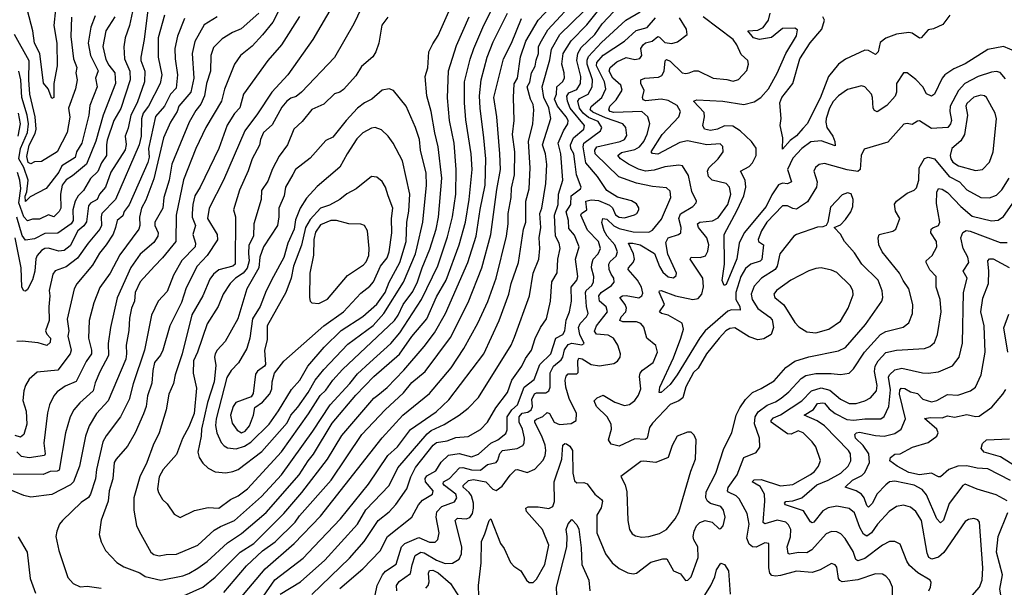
# Model space of a CAD drawing. Extents: x 1550320 to 1685906, y 509093 to 640511.
# Tile 423 of 532: x 1670601 to 1676209, y 574535 to 577768. Entities that reach past the tile are written whole.
import ezdxf

# ---------------------------------------------------------------- set-up
doc = ezdxf.new("R2010")
doc.units = 0

msp = doc.modelspace()

# ---------------------------------------------------------------- linework, layer by layer
at = {"layer": '0CON20XD'}
for points in [[(1670815, 577920), (1670796.2, 577735), (1670812.1, 577635), (1670814.5, 577505.5), (1670795.4, 577405), (1670795.5, 577325), (1670785, 577320), (1670763.8, 577375), (1670737.3, 577407.3), (1670716.7, 577576.7), (1670684.7, 577635.3), (1670676.6, 577705), (1670645, 577820.6)], [(1672395, 577865.7), (1672270, 577655), (1672128.5, 577455), (1672037.7, 577355), (1671955, 577231.5), (1671883.6, 577135), (1671761.4, 576855), (1671681.1, 576695), (1671671, 576635), (1671725.3, 576545), (1671727.5, 576515), (1671668.7, 576425), (1671612.1, 576365), (1671549, 576241), (1671523, 576157), (1671455.8, 576025), (1671417.1, 575885), (1671402.6, 575857.4), (1671368.1, 575815), (1671359.4, 575769.4), (1671353.2, 575696.8), (1671329.2, 575625), (1671321.1, 575565), (1671307.2, 575522.8), (1671259.3, 575415), (1671215, 575338.6), (1671150, 575265), (1671140, 575245), (1671132.4, 575152.4), (1671110, 575085), (1671104.7, 575025), (1671065, 574917.5), (1671053.3, 574835), (1671065, 574793.3), (1671089.2, 574745), (1671155, 574675.7), (1671195, 574651.9), (1671285, 574617.5), (1671316.3, 574596.3), (1671405, 574574.7)], [(1672568.4, 577881.6), (1672504.7, 577745.3), (1672395, 577553.1), (1672205.5, 577355), (1672175, 577330.4), (1672145, 577320.7), (1672123.1, 577305), (1672095, 577270), (1672039.9, 577170.1), (1671989.2, 577125), (1671971.8, 577085), (1671966.5, 577053.5), (1671924.8, 576975.2), (1671901.7, 576908.3), (1671853.6, 576796.4), (1671818.9, 576685), (1671831.2, 576645), (1671828.9, 576375), (1671815, 576364.3), (1671735, 576342.7), (1671705, 576319.5), (1671685, 576290.5), (1671644, 576196), (1671582.4, 576087.6), (1671527.4, 575865), (1671486.2, 575745), (1671476.9, 575695), (1671450.9, 575635), (1671435.4, 575545), (1671395, 575414), (1671360.8, 575345), (1671326.2, 575245), (1671285.9, 575165), (1671250.8, 575045), (1671251.8, 574975), (1671267.4, 574887.4), (1671281.1, 574855), (1671347.3, 574735), (1671365, 574720.8), (1671395, 574713.8)], [(1671989.4, 574485), (1672055, 574578.2), (1672215, 574701.1), (1672275.9, 574765), (1672429.1, 574925), (1672588, 575122), (1672698.8, 575285), (1672752.5, 575335), (1672826.2, 575433.8), (1672972.5, 575535), (1673045, 575603.1), (1673244.2, 575865), (1673331.6, 576055), (1673387.2, 576205), (1673399.7, 576265), (1673442.3, 576385), (1673471.2, 576575), (1673483.4, 576615), (1673484.2, 576735), (1673501.9, 576805), (1673509.1, 576925), (1673499.8, 577075), (1673523.4, 577175), (1673528.6, 577255), (1673525.3, 577285), (1673509.5, 577315), (1673491.7, 577385), (1673507, 577413), (1673516.7, 577465), (1673536.6, 577503.4), (1673541.8, 577538.2), (1673556.2, 577575), (1673555.6, 577615), (1673572.8, 577647.2), (1673608.5, 577711.5), (1673778.4, 577895)], [(1672075, 577817.1), (1672042.4, 577755), (1671985, 577681.5), (1671925, 577617.3), (1671858.9, 577565), (1671825, 577515.8), (1671768, 577372), (1671749.7, 577305), (1671662.2, 577155), (1671605, 577034.3), (1671534.1, 576855.9), (1671492.4, 576655), (1671489.6, 576505), (1671415, 576411.8), (1671369.2, 576365), (1671286.9, 576275), (1671258.8, 576215), (1671254.4, 576165), (1671238.3, 576125), (1671227.3, 576067.3), (1671222.7, 575997.3), (1671207.1, 575915), (1671210.3, 575865), (1671205.7, 575835), (1671105, 575596.9), (1671037.9, 575525), (1670996.6, 575455), (1670975.3, 575395), (1670941.6, 575225), (1670907.9, 575135), (1670891, 575119), (1670785, 575063.2), (1670665, 575049.2), (1670625, 575057.5), (1670513.8, 575103.8)], [(1671330.3, 577825), (1671311.1, 577655), (1671290.9, 577555), (1671291.6, 577535), (1671313.1, 577475), (1671312, 577415), (1671271.1, 577295), (1671234.4, 577225), (1671219.6, 577150.4), (1671202.5, 577105), (1671207.6, 577057.6), (1671202.2, 577027.8), (1671120.6, 576899.4), (1671090.3, 576815), (1671056.4, 576773.6), (1671042.2, 576745), (1671005, 576722.9), (1670992.7, 576707.3), (1670982.3, 576617.7), (1670966.6, 576593.5), (1670933.1, 576565), (1670889.4, 576480.6), (1670855, 576452.7), (1670825, 576448.9), (1670797.2, 576457.2), (1670765, 576467), (1670745, 576465.8), (1670725, 576454), (1670700.3, 576425), (1670693.7, 576406.3), (1670688.4, 576335), (1670674.2, 576285.8), (1670645, 576231.2), (1670635, 576221.2), (1670625, 576223.3), (1670614.2, 576244.2), (1670609.1, 576355), (1670576.2, 576525)], [(1671244.3, 577815), (1671226.8, 577735), (1671202.2, 577665), (1671195.3, 577614.7), (1671197.7, 577545), (1671228, 577475), (1671230, 577425), (1671177.1, 577262.9), (1671137.1, 577195), (1671098.7, 577081.3), (1671096.1, 577056.1), (1671096.2, 576995), (1671066.3, 576953.7), (1671047.1, 576902.9), (1671005, 576863.1), (1670964.7, 576795), (1670935.1, 576764.9), (1670916.3, 576735), (1670903.1, 576685), (1670905.5, 576625), (1670895.2, 576605), (1670818.3, 576551.7), (1670745, 576551.3), (1670685, 576520.7), (1670635, 576512.8), (1670615, 576538.8), (1670585, 576644)], [(1671405, 574574.7), (1671529.5, 574600.5), (1671565, 574613.4), (1671615, 574642.9), (1671668.8, 574681.2), (1671785, 574788.5), (1671865, 574842.2), (1672005, 574960), (1672193.2, 575175), (1672243.6, 575255), (1672275, 575292.9), (1672381, 575469), (1672515, 575629.2), (1672617.3, 575735), (1672765, 575862.9), (1672835, 575962.8), (1672919.3, 576065), (1672975, 576189.1), (1673029.8, 576285), (1673105, 576485.6), (1673140.2, 576615), (1673161, 576745), (1673177.8, 576915), (1673173, 577005), (1673141.9, 577198.1), (1673133.7, 577295), (1673135.2, 577415), (1673166, 577544), (1673187.8, 577605), (1673245, 577736.7), (1673300.5, 577845)], [(1671515, 574933.3), (1671597, 574973), (1671675, 574989.5), (1671735.2, 574984.8), (1671802.7, 575035), (1671845, 575055.9), (1671899.3, 575095), (1672092.7, 575307.3), (1672246.8, 575523.2), (1672313.4, 575626.6), (1672345, 575658.7), (1672384.7, 575715), (1672439.1, 575775), (1672735.7, 576055), (1672756.8, 576085), (1672785.2, 576145), (1672839.5, 576220.5), (1672867.4, 576275), (1672892.9, 576355), (1672938, 576462), (1672973.5, 576575), (1672985.8, 576644.2), (1673005.6, 576865), (1672984.8, 577045), (1672965, 577123.8), (1672945, 577246.2), (1672920.3, 577335), (1672911.4, 577445), (1672926, 577495), (1672932.3, 577585), (1672955, 577630.6), (1672985, 577678.6), (1673045, 577814.3)], [(1671855, 574468.7), (1671999.7, 574640.3), (1672164.8, 574785.2), (1672315, 574940.7), (1672665, 575385.4), (1672784.2, 575515.8), (1672935, 575638.9), (1673058.8, 575785), (1673130.7, 575895), (1673209.8, 576040.2), (1673267.9, 576162.1), (1673314.3, 576295.7), (1673372.9, 576535), (1673382.9, 576605), (1673383.9, 576665), (1673400.4, 576755), (1673401.8, 576808.2), (1673419.5, 576885), (1673421.1, 577015), (1673408.4, 577115), (1673417.1, 577195), (1673412.8, 577325), (1673417.9, 577402.1), (1673435.8, 577435), (1673453.8, 577556.1), (1673483.7, 577646.3), (1673554.3, 577765), (1673632, 577848)], [(1672085, 574496.1), (1672200, 574565), (1672339.7, 574690.3), (1672525, 574893.9), (1672573.3, 574976.7), (1672705, 575114.5), (1672755.3, 575215), (1672921.1, 575408.9), (1672945, 575428.4), (1673018.2, 575461.8), (1673104.7, 575515.3), (1673155, 575554.5), (1673215, 575615.6), (1673400.9, 575915), (1673419.3, 575960.7), (1673505.3, 576194.7), (1673525.3, 576325), (1673558.2, 576405), (1673563.5, 576465), (1673560.3, 576525), (1673568.4, 576585), (1673563.2, 576665), (1673574.8, 576695), (1673597.4, 576835), (1673603.8, 576943.8), (1673596.7, 577005), (1673579.5, 577055), (1673626.9, 577205), (1673615, 577265.5), (1673585.8, 577325), (1673577.3, 577385), (1673621, 577539), (1673629.2, 577600.8), (1673677.4, 577685), (1673815, 577816.9)], [(1672265, 574493.6), (1672479.5, 574700.5), (1672563.7, 574795), (1672642.2, 574915), (1672705.5, 574965), (1672742.6, 575007.4), (1672806.6, 575095), (1672829, 575165), (1672855, 575216.7), (1672955.3, 575345), (1672975, 575359), (1673035, 575369.5), (1673085, 575388.1), (1673155.8, 575394.2), (1673225, 575434.6), (1673265.2, 575474.8), (1673312.9, 575557.1), (1673379.2, 575645), (1673403.2, 575715), (1673461.8, 575795), (1673481.8, 575838.2), (1673515.2, 575884.8), (1673537.9, 575952.1), (1673568.2, 576015), (1673601.1, 576065), (1673624.7, 576165.3), (1673631.4, 576275), (1673663.2, 576326.8), (1673666.7, 576405), (1673680.3, 576465), (1673672.8, 576495), (1673652.7, 576535), (1673647, 576655), (1673668.6, 576715), (1673670.8, 576775), (1673694.7, 576855), (1673683.7, 577005), (1673667.2, 577065), (1673697.6, 577135), (1673723.2, 577175), (1673724.2, 577195), (1673714.1, 577214.1), (1673665, 577276.1), (1673647.6, 577315), (1673658.3, 577345), (1673659.6, 577385), (1673692.6, 577415), (1673704.2, 577435), (1673702.8, 577465), (1673688.4, 577515), (1673697.3, 577575), (1673741.8, 577648.2), (1673831.6, 577738.4), (1673908, 577835)], [(1672425, 574527.4), (1672555, 574639.6), (1672655, 574742.1), (1672696.5, 574823.5), (1672834.5, 574935), (1672873.4, 575005), (1672895, 575031.1), (1672952.3, 575065), (1672956.2, 575085), (1672913.3, 575135), (1672911.2, 575155), (1672919.5, 575170.5), (1672971.6, 575198.4), (1673002.1, 575247.9), (1673043, 575287), (1673105, 575296.5), (1673175, 575278.4), (1673215, 575292.8), (1673284.5, 575355.5), (1673323.8, 575375), (1673369.3, 575410.7), (1673377.9, 575432.1), (1673377.6, 575505), (1673404.9, 575545.1), (1673437, 575575), (1673475.2, 575675), (1673531.5, 575718.5), (1673564.3, 575805), (1673625.7, 575865), (1673654.7, 575955), (1673694.1, 575975.9), (1673706.7, 575995), (1673712.7, 576057.3), (1673731.8, 576105), (1673744.7, 576165), (1673742.6, 576245), (1673774.7, 576285), (1673779.2, 576305), (1673766.7, 576405), (1673788.4, 576475), (1673760.1, 576540.1), (1673729.2, 576579.2), (1673726, 576625), (1673713.8, 576673.8), (1673739.8, 576715), (1673741.9, 576765), (1673795.6, 576805), (1673799.6, 576815), (1673773, 576885), (1673764.8, 576944.8), (1673757.2, 577005), (1673740.5, 577035), (1673737.6, 577055), (1673755.2, 577095), (1673814.2, 577145), (1673818.4, 577165), (1673737, 577265), (1673720.8, 577305), (1673716.8, 577333.2), (1673728.4, 577351.6), (1673775, 577370), (1673794.6, 577405.4), (1673796.5, 577445), (1673773.6, 577536.4), (1673780.2, 577575), (1673799.2, 577610.8), (1673876.6, 577685), (1673919.5, 577745), (1673984.4, 577815.6)], [(1672625, 574490), (1672637.6, 574545), (1672667.9, 574605), (1672685, 574626.5), (1672745, 574667.1), (1672775.5, 574764.5), (1672794.8, 574785.2), (1672875, 574819.3), (1672935, 574792.5), (1672967.9, 574792.1), (1672982.7, 574807.3), (1672990.4, 574845), (1672973.7, 574935), (1672977.1, 574965), (1673004.8, 574995.2), (1673077.6, 575022.4), (1673090, 575045), (1673085.1, 575065.1), (1673020.8, 575115), (1673012.4, 575125), (1673014.7, 575135), (1673049.1, 575155), (1673105.2, 575214.8), (1673125, 575218.2), (1673175, 575203.9), (1673225, 575202), (1673265, 575235.2), (1673315, 575246.2), (1673325, 575258.6), (1673335, 575296.2), (1673351.5, 575315), (1673434.8, 575325.2), (1673467.5, 575342.5), (1673475, 575356.7), (1673476.9, 575385), (1673464.3, 575435), (1673445.2, 575475), (1673446.5, 575505), (1673463.3, 575526.7), (1673495, 575532.9), (1673514.8, 575545.2), (1673521.7, 575565), (1673518, 575605), (1673532.7, 575637.3), (1673545, 575642.7), (1673598.1, 575641.9), (1673615.6, 575654.4), (1673621.6, 575675), (1673622.9, 575757.1), (1673642, 575795), (1673685, 575829.8), (1673695.5, 575845), (1673703.3, 575886.7), (1673725, 575918.4), (1673745, 575925.4), (1673803.2, 575916.8), (1673817, 575923), (1673791.7, 575975), (1673784.4, 576015), (1673793.1, 576036.9), (1673829.2, 576075), (1673839.5, 576095), (1673830, 576135), (1673824.4, 576215), (1673827.8, 576225), (1673859.7, 576255), (1673868.8, 576275), (1673871.6, 576305), (1673857.5, 576355), (1673859, 576375), (1673867.5, 576405), (1673896.5, 576435), (1673909.2, 576465), (1673898.5, 576505), (1673835, 576570), (1673796.7, 576655), (1673800.9, 576665), (1673831.3, 576685), (1673826.1, 576735), (1673855, 576743), (1673897.9, 576737.9), (1673961.1, 576711.1), (1673976.7, 576696.7), (1673995, 576656.2), (1674015, 576643.6), (1674045, 576639.5), (1674102.4, 576657.6), (1674115.7, 576665), (1674126.9, 576685), (1674127.2, 576697.2), (1674115, 576719.4), (1674085, 576736.1), (1674005, 576756.7), (1673945, 576795.5), (1673892.9, 576875), (1673825, 576952.7), (1673809.9, 577045), (1673813.6, 577065), (1673908.2, 577135), (1673916.4, 577155), (1673895, 577187.5), (1673840.7, 577210.7), (1673811.3, 577235), (1673789.7, 577265), (1673780.3, 577305), (1673790.3, 577319.7), (1673838.6, 577345), (1673860.9, 577385), (1673862.7, 577425), (1673832.4, 577515), (1673832.3, 577537.7), (1673840.9, 577559.1), (1673915, 577638), (1674053.6, 577766.4), (1674135, 577813.4)], [(1671963.4, 577805), (1671862.8, 577717.2), (1671813.7, 577696.3), (1671755, 577660), (1671705, 577610), (1671688.9, 577565), (1671687.2, 577475), (1671665.6, 577405), (1671652.9, 577335), (1671632.4, 577287.6), (1671605, 577250.8), (1671565.8, 577185), (1671468.4, 576945), (1671453.2, 576855), (1671422.2, 576755), (1671415.7, 576695), (1671370.4, 576615), (1671371, 576595), (1671390.5, 576555), (1671387.4, 576535), (1671365, 576499.4), (1671286.5, 576433.5), (1671233.8, 576356.2), (1671156.5, 576183.5), (1671117.6, 576015), (1671105.8, 575924.2), (1671107.8, 575855), (1671058.6, 575761.4), (1671031.1, 575698.9), (1671020.5, 575655), (1670943.1, 575585), (1670910, 575545), (1670889.6, 575505), (1670861.9, 575415), (1670827, 575203), (1670815, 575196.3), (1670775, 575194), (1670735, 575176.5), (1670565, 575178.4)], [(1670897.1, 577782.9), (1670892.2, 577672.3), (1670907.5, 577545), (1670926.1, 577496.1), (1670921.9, 577465), (1670927.9, 577425), (1670919.1, 577375), (1670878.8, 577265), (1670886.3, 577213.6), (1670872.1, 577125), (1670814.6, 577015), (1670725, 576961.1), (1670685, 576958.2), (1670665, 576946.6), (1670649, 576955), (1670641.8, 576988.2), (1670654.3, 577054.3), (1670690.1, 577119.9), (1670695.7, 577145), (1670690.1, 577215), (1670659.5, 577345), (1670652.9, 577425), (1670655, 577534.2), (1670571.5, 577685)], [(1671540, 577775), (1671500.6, 577675), (1671485.7, 577605), (1671485.8, 577545), (1671500.7, 577455), (1671492.1, 577377.9), (1671460.5, 577345), (1671425.3, 577275), (1671375, 577216.9), (1671335.2, 577035.2), (1671338.8, 576985), (1671331.7, 576955), (1671225, 576713.5), (1671197.2, 576675), (1671188.3, 576651.7), (1671155.6, 576624.4), (1671146.2, 576583.8), (1671132.8, 576547.2), (1671093.3, 576485), (1671055, 576439.2), (1671015, 576369.6), (1670926.7, 576263.3), (1670912.1, 576235), (1670872.2, 576062.2), (1670880.7, 575995), (1670875.9, 575965), (1670894.7, 575885), (1670888, 575865), (1670818, 575772), (1670700.4, 575759.6), (1670655, 575721.4), (1670634.5, 575685), (1670624.6, 575655), (1670619.8, 575599.8), (1670638.5, 575538.5), (1670642, 575465), (1670625, 575404.4), (1670605, 575390.5), (1670575, 575400.2)], [(1671425.3, 577795), (1671389.6, 577665), (1671389.2, 577555), (1671410.3, 577455), (1671401.7, 577405), (1671334, 577275), (1671304.8, 577235), (1671295.5, 577204.5), (1671292.3, 577105), (1671282.4, 577055), (1671147.4, 576745), (1671070, 576665), (1671064.8, 576645), (1671066.7, 576595), (1671058.6, 576575), (1670991.1, 576495), (1670931, 576409), (1670865, 576360.6), (1670803.2, 576336.8), (1670790.6, 576319.4), (1670768.5, 576225), (1670772.7, 576195), (1670766.6, 576133.4), (1670769.3, 576055), (1670748.2, 575995), (1670756, 575976), (1670777.3, 575955), (1670775, 575928.8), (1670755, 575913.1), (1670707.2, 575927.2), (1670615, 575937.7), (1670584.8, 575935.2)], [(1671725.6, 577785), (1671651.7, 577738.3), (1671598.9, 577645), (1671582.6, 577575), (1671593.4, 577435), (1671575.4, 577355.4), (1671507.5, 577275), (1671498.4, 577245), (1671460.4, 577185), (1671421, 577095), (1671365, 576861.8), (1671318.9, 576741.1), (1671294.3, 576695), (1671282.7, 576642.7), (1671285.3, 576595), (1671279.6, 576575), (1671170.9, 576429.1), (1671117.3, 576325), (1671057.8, 576242.3), (1671023.7, 576155), (1670996.8, 576055), (1670992.7, 575955), (1671011, 575885), (1671009.7, 575865), (1670979.7, 575820.3), (1670922.2, 575707.7), (1670859.9, 575680.1), (1670815, 575647.5), (1670796.4, 575625), (1670770.7, 575575), (1670759.6, 575529.6), (1670738.9, 575355), (1670745.8, 575295), (1670741.9, 575285), (1670655, 575272.6), (1670610.8, 575280.8), (1670585.7, 575305.7)], [(1671143.4, 577785), (1671092.1, 577705), (1671074.1, 577615), (1671091.9, 577541.9), (1671108.5, 577508.5), (1671143, 577465), (1671146.7, 577405), (1671076.4, 577223.6), (1671035, 577076.9), (1670981, 576945), (1670901.5, 576878.5), (1670865, 576855.9), (1670844, 576825), (1670833.1, 576775), (1670835.6, 576695), (1670825.9, 576675), (1670795, 576644.7), (1670765, 576655.9), (1670715, 576632.3), (1670675, 576632.7), (1670645, 576623.4), (1670625.1, 576645.1), (1670595.7, 576725), (1670606.9, 576806.9), (1670603, 576855), (1670588, 576898)], [(1671030.5, 577789.5), (1671005.8, 577725), (1670991.4, 577635), (1671005.2, 577565), (1671048, 577478), (1671032.8, 577435), (1671041.8, 577385), (1671000.8, 577279.2), (1670994.4, 577225), (1670954.9, 577065.1), (1670925.7, 577015), (1670916.7, 576983.3), (1670840.6, 576935), (1670825, 576900), (1670752.5, 576807.5), (1670661.2, 576758.8), (1670635, 576733.2), (1670632.3, 576762.3), (1670642.6, 576787.4), (1670650, 576855), (1670625, 576926.5), (1670596.4, 576975), (1670605.3, 577035), (1670645.6, 577125), (1670650.8, 577175), (1670643, 577225), (1670614.2, 577325), (1670607, 577425), (1670595.8, 577475.8)], [(1672194.3, 577785.7), (1672093.2, 577625), (1672014.5, 577535), (1671876.7, 577343.3), (1671855, 577266.9), (1671825.2, 577234.8), (1671782.7, 577167.3), (1671734.7, 577035), (1671629.2, 576815), (1671599.4, 576765), (1671586.7, 576715), (1671582.6, 576665), (1671584.1, 576644.1), (1671601.6, 576595), (1671586.9, 576545), (1671602.7, 576495), (1671601.1, 576475), (1671525, 576397.1), (1671476.6, 576313.4), (1671440.8, 576219.2), (1671389.4, 576165), (1671352.7, 576085), (1671311.7, 575885), (1671247, 575693), (1671223.8, 575605), (1671175.9, 575505), (1671093.1, 575396.9), (1671075.6, 575364.4), (1671039.2, 575205), (1671032.8, 575152.8), (1671004.7, 575065), (1670992.8, 575047.2), (1670952.1, 575017.9), (1670844.3, 574915), (1670828.6, 574895), (1670813.1, 574855), (1670806.9, 574825), (1670824.4, 574745), (1670875, 574590), (1670906, 574556), (1670945, 574537.5), (1670985, 574541.8), (1671065, 574529.2)], [(1672698.1, 577781.9), (1672663.1, 577736.9), (1672646.4, 577635), (1672628.9, 577585), (1672612.4, 577557.6), (1672548.7, 577501.3), (1672515, 577448.6), (1672445, 577370), (1672425, 577355.7), (1672395, 577346.9), (1672333.5, 577286.5), (1672265, 577257.3), (1672210.9, 577189.1), (1672162.9, 577145), (1672125.9, 577055), (1672079.2, 576990.8), (1672040.8, 576919.2), (1672015, 576848.6), (1671979.1, 576795), (1671976.6, 576745), (1671934, 576605), (1671932.5, 576535), (1671906.8, 576483.2), (1671903.7, 576436.3), (1671908.6, 576395), (1671896.6, 576353.4), (1671874.9, 576325.1), (1671830, 576295), (1671799.5, 576265), (1671760.9, 576205), (1671731.9, 576135), (1671669.7, 576035), (1671614.4, 575875), (1671590.6, 575825), (1671590, 575755), (1671608.4, 575668.4), (1671595, 575524.4), (1671565, 575449.4), (1671528.2, 575381.8), (1671495, 575290.8), (1671419.1, 575205), (1671396.2, 575165), (1671386.5, 575095), (1671391.8, 575075), (1671414.4, 575035), (1671441.1, 575011.1), (1671481.7, 574951.7), (1671515, 574933.3)], [(1671395, 574713.8), (1671435, 574722.5), (1671495, 574723.4), (1671615, 574773.9), (1671709.5, 574860.5), (1671745, 574882.1), (1671825, 574916), (1671978.4, 575051.6), (1672091.6, 575175), (1672270.2, 575425), (1672369.3, 575575), (1672481.6, 575695), (1672525, 575750.3), (1672595, 575814.7), (1672715, 575924.2), (1672766.2, 575983.8), (1672889.6, 576175), (1672983.6, 576366.4), (1673038.3, 576531.7), (1673065.5, 576644.5), (1673085.6, 576775), (1673088, 576915), (1673074.8, 577064.8), (1673048.6, 577195), (1673037.1, 577322.9), (1673042.7, 577477.3), (1673088.5, 577621.5), (1673160.3, 577785)], [(1671535, 574486.7), (1671644, 574536), (1671715, 574593.3), (1671856.6, 574735), (1671935.6, 574784.4), (1672105.8, 574955), (1672208.8, 575075), (1672355, 575264.6), (1672435, 575399.7), (1672618.3, 575611.7), (1672640.4, 575629.6), (1672695, 575672.7), (1672788.9, 575771.1), (1672904.2, 575905.8), (1672963.2, 575985), (1673026.5, 576095), (1673152.8, 576385), (1673201, 576535), (1673223.3, 576686.7), (1673251.4, 576825), (1673256.6, 576975), (1673243.9, 577095), (1673223.7, 577263.7), (1673220.8, 577335), (1673229.3, 577425), (1673263, 577555), (1673296.9, 577643.1), (1673380.3, 577805)], [(1671763.9, 574505), (1671892.1, 574657.9), (1671985, 574741.7), (1672056, 574794), (1672170, 574905), (1672195, 574942.7), (1672374.8, 575145.2), (1672549.3, 575405), (1672682.7, 575545), (1672787.1, 575642.9), (1672835, 575700.8), (1672910.7, 575765), (1673055, 575958.8), (1673155, 576156.9), (1673232.9, 576355), (1673285.2, 576545), (1673318.2, 576801.8), (1673339, 576915), (1673335.2, 577005), (1673318.8, 577215), (1673301.1, 577325), (1673356.7, 577545), (1673402, 577635), (1673458.3, 577775)], [(1673487.3, 574967.3), (1673484.4, 574985), (1673497.2, 574992.8), (1673555, 574993.4), (1673615, 574984), (1673637.9, 574995), (1673646.7, 575023.3), (1673645.3, 575135), (1673688.8, 575265), (1673695.5, 575344.5), (1673705, 575353.1), (1673715, 575351.5), (1673735, 575339.6), (1673749, 575315), (1673751.4, 575185), (1673760.6, 575140.6), (1673775, 575130), (1673815, 575132.2), (1673833.4, 575123.4), (1673876, 575066), (1673915.5, 575035), (1673920.4, 575025), (1673912.9, 574987.1), (1673888.8, 574945), (1673888.5, 574845), (1673937.9, 574725), (1673975.6, 574675), (1674015, 574642.2), (1674065, 574617.5), (1674095, 574610.8), (1674115, 574615.7), (1674195, 574678), (1674265, 574697.9), (1674286.8, 574696.8), (1674325, 574629.4), (1674365, 574612), (1674393.5, 574573.5), (1674406.7, 574575), (1674425.8, 574595), (1674466.1, 574705), (1674463.6, 574765), (1674441.4, 574805), (1674437.2, 574825), (1674441.9, 574855), (1674455.2, 574884.8), (1674475, 574903.8), (1674505, 574915.5), (1674545, 574905.6), (1674585, 574868), (1674595, 574870), (1674607.1, 574885), (1674618.8, 574935), (1674610.4, 574975), (1674594, 574995), (1674535, 575012.3), (1674517.9, 575025), (1674508.8, 575045), (1674511.2, 575078.8), (1674565.9, 575185), (1674611.2, 575325), (1674657.1, 575415), (1674681.6, 575515), (1674701.9, 575558.1), (1674735, 575604.5), (1674774.4, 575645), (1674825, 575666.4), (1674899, 575711), (1674965, 575786.2), (1675016.2, 575823.8), (1675095, 575847.9), (1675265, 575882.7), (1675305, 575901.1), (1675417.4, 576032.6), (1675511.1, 576165), (1675516.7, 576185), (1675514, 576224), (1675490.8, 576285), (1675397.7, 576375), (1675355, 576440.6), (1675298.1, 576505), (1675275, 576546.7), (1675240, 576585), (1675275, 576600), (1675305, 576629.2), (1675335, 576674), (1675345.4, 576704.6), (1675348.9, 576745), (1675336.5, 576776.5), (1675315, 576782.7), (1675285, 576770.5), (1675218.7, 576701.3), (1675204, 576615), (1675194, 576596), (1675175, 576588), (1675145, 576587.1), (1675025, 576545.5), (1675010.8, 576535), (1674930, 576435), (1674914.3, 576365), (1674904.5, 576345.5), (1674825.5, 576295), (1674785, 576249.4), (1674768.1, 576205), (1674773.1, 576175), (1674805, 576122.3), (1674874.4, 576074.4), (1674887.7, 576057.7), (1674894, 576015), (1674880.6, 575975), (1674839.2, 575950.8), (1674805, 575944.7), (1674755, 575960.8), (1674675, 576012.5), (1674645, 576010), (1674622.3, 575995), (1674585, 575953.6), (1674512.6, 575865), (1674465, 575782.5), (1674438.3, 575758.3), (1674395, 575677.5), (1674377.1, 575615), (1674355, 575596.2), (1674305, 575576.4), (1674205, 575470.8), (1674189, 575445), (1674175, 575383.8), (1674163, 575377), (1674105, 575381), (1674015, 575339.3), (1673970.6, 575350.6), (1673955.5, 575375.5), (1673971.1, 575435), (1673969.7, 575465), (1673946.5, 575505), (1673885.5, 575565), (1673872.6, 575597.4), (1673890, 575615), (1673925, 575628.6), (1673989.9, 575589.9), (1674045, 575570.3), (1674075, 575575.4), (1674105, 575599.6), (1674125, 575630), (1674138.2, 575665), (1674130.5, 575735), (1674135.9, 575755), (1674148.9, 575771.1), (1674208.8, 575815), (1674234.5, 575875), (1674225, 575912.5), (1674173.5, 575955), (1674155, 576016), (1674137.9, 576037.9), (1674115, 576047), (1674036.7, 576046.7), (1674018.5, 576055), (1674027.5, 576075), (1674054.2, 576105), (1674057.5, 576125), (1674049.8, 576145), (1674019.1, 576185), (1674034.2, 576195), (1674055, 576196.5), (1674127, 576183), (1674144.6, 576195), (1674149.7, 576210.2), (1674142.5, 576245), (1674120, 576285), (1674066.2, 576345), (1674067.7, 576355), (1674095.4, 576385), (1674103.2, 576405), (1674097.5, 576435), (1674069.2, 576495), (1674093.9, 576496.1), (1674135, 576486.1), (1674216.6, 576436.6), (1674245, 576362.9), (1674265, 576330.6), (1674295, 576303.8), (1674325, 576297.8), (1674339.4, 576310.6), (1674342.2, 576325), (1674293, 576433), (1674280.7, 576499.3), (1674295, 576526.6), (1674354, 576545), (1674367.5, 576555), (1674368.8, 576585), (1674354.4, 576635), (1674365, 576662.9), (1674434.4, 576705), (1674454.3, 576725), (1674455.8, 576735), (1674429.6, 576789.6), (1674410.3, 576880.3), (1674375.4, 576935.4), (1674355, 576939.2), (1674275, 576930.3), (1674215, 576910.5), (1674165, 576906), (1674125, 576916.8), (1674069.1, 576945), (1674022.9, 576975), (1674008.5, 576995), (1674028.9, 577011.1), (1674105, 577029), (1674131.2, 577045), (1674155.2, 577075), (1674175, 577115.6), (1674190, 577175), (1674178.9, 577215), (1674144.2, 577245), (1673985, 577239.7), (1673964.6, 577244.6), (1673957.2, 577255), (1673961.9, 577275), (1673998.2, 577311.8), (1674033.2, 577366.8), (1674024.8, 577395), (1673978.7, 577435), (1673959, 577475), (1673965, 577496.2), (1674001.7, 577528.3), (1674055, 577553.3), (1674105, 577541.9), (1674133.1, 577546.9), (1674144, 577565), (1674139.7, 577605), (1674152.2, 577625), (1674165, 577636.4), (1674204.2, 577645.8), (1674235, 577671.9), (1674245, 577669.1), (1674275, 577638.8), (1674315, 577632), (1674348.5, 577641.5), (1674402, 577685), (1674398.9, 577715), (1674359.7, 577779.7)], [(1674058.5, 577108.5), (1674053.3, 577153.3), (1674036.5, 577175), (1673938.4, 577208.4), (1673865, 577241), (1673850.7, 577255), (1673855.2, 577274.8), (1673916, 577325), (1673939.4, 577375), (1673932.3, 577415), (1673886.1, 577505), (1673888, 577525), (1673925, 577566.8), (1674045, 577646.9), (1674113, 577707), (1674175, 577724.2), (1674221.7, 577778.3)], [(1674856.6, 576615), (1674826.1, 576565), (1674806.9, 576516.9), (1674809.2, 576505), (1674838.2, 576485), (1674827.8, 576402.2), (1674817.6, 576392.4), (1674765, 576376.4), (1674735, 576351.8), (1674709.2, 576305), (1674680.4, 576215), (1674680, 576175), (1674702.2, 576135), (1674705, 576112.9), (1674655, 576115.2), (1674635, 576108.1), (1674505.8, 575995), (1674475, 575955.9), (1674345, 575744.6), (1674305, 575690), (1674255, 575644.4), (1674242.9, 575645), (1674246.5, 575675), (1674325, 575841.5), (1674366.7, 575953.3), (1674381.4, 576005), (1674375, 576038.9), (1674295, 576084.5), (1674256, 576095), (1674245.8, 576105), (1674273.9, 576145), (1674243.3, 576216.7), (1674245.7, 576224.3), (1674255, 576225.3), (1674335.9, 576195.9), (1674435, 576174.4), (1674465, 576179.4), (1674486.2, 576205), (1674496.3, 576246.3), (1674491.9, 576295), (1674418.8, 576405), (1674425, 576415.4), (1674476.1, 576413.9), (1674507, 576423), (1674521.2, 576448.8), (1674525.3, 576485), (1674513.8, 576525), (1674468.1, 576585), (1674461.2, 576605), (1674475.3, 576614.7), (1674546.6, 576623.4), (1674579.7, 576640.3), (1674633.5, 576715), (1674651.1, 576775), (1674643.5, 576813.5), (1674625, 576834.6), (1674545, 576854.7), (1674524.8, 576874.8), (1674518.4, 576905), (1674525.2, 576924.8), (1674578.8, 576975), (1674607.1, 577015), (1674605.4, 577045.4), (1674591.1, 577061.1), (1674515, 577056.2), (1674405, 577079), (1674361.7, 577068.3), (1674235, 577003.2), (1674205.4, 577005.4), (1674196.7, 577015), (1674260.6, 577115), (1674354.6, 577215), (1674364.6, 577245), (1674345, 577280), (1674295, 577308.3), (1674255, 577314.8), (1674166.4, 577306.4), (1674151.7, 577311.7), (1674148.8, 577325), (1674158.7, 577365), (1674139.5, 577405), (1674138, 577425), (1674162.5, 577435), (1674238.6, 577441.4), (1674258.8, 577451.2), (1674270.8, 577475), (1674276.5, 577533.5), (1674285, 577541.9), (1674305, 577532.3), (1674375, 577466.2), (1674395, 577462.1), (1674413.8, 577466.2), (1674442.8, 577477.2), (1674465, 577476.7), (1674550, 577435), (1674627.8, 577427.8), (1674665, 577417.8), (1674695, 577427.8), (1674741.7, 577478.3), (1674751.4, 577515), (1674747.5, 577535), (1674709.6, 577569.6), (1674684.6, 577625), (1674663.8, 577655), (1674494.5, 577785.5)], [(1674687.2, 576682.8), (1674725.1, 576765), (1674736.3, 576815), (1674733, 576855), (1674705.5, 576905), (1674755, 576931.4), (1674775, 576952.5), (1674795.2, 576995), (1674796.5, 577036.5), (1674769.6, 577075), (1674704, 577135), (1674662.3, 577162.3), (1674616.2, 577163.8), (1674575, 577144.8), (1674535, 577136.6), (1674501.2, 577145), (1674492.5, 577165), (1674501.8, 577215), (1674499.3, 577239.3), (1674438, 577305), (1674458.1, 577311.9), (1674605, 577304.7), (1674725, 577284.4), (1674785, 577300), (1674822.3, 577325), (1674865.2, 577374.8), (1674914.3, 577464.3), (1674965, 577575.7), (1675025, 577676.7), (1675030.7, 577710.7), (1675015, 577719.2), (1674945, 577718.9), (1674883.4, 577666.6), (1674815, 577656.3), (1674780, 577665), (1674747.5, 577705), (1674805, 577709.2), (1674835.7, 577724.3), (1674866.1, 577765), (1674875.8, 577805.8)], [(1675898.8, 577795), (1675859.3, 577740.7), (1675805, 577715.6), (1675775, 577710), (1675735, 577664.3), (1675725, 577662.9), (1675685, 577692.5), (1675665.4, 577695.4), (1675595, 577685.2), (1675535, 577663.5), (1675501, 577639), (1675490.4, 577585), (1675475, 577570), (1675435, 577592.3), (1675415, 577594.6), (1675305, 577543.8), (1675264.7, 577515), (1675208.3, 577445), (1675159.2, 577320.8), (1675085.7, 577174.3), (1675060.6, 577149.4), (1675025, 577106.7), (1674990.1, 577079.9), (1674945, 577030), (1674947.5, 577095), (1674932, 577165), (1674938.6, 577205), (1674930.8, 577295), (1674942.2, 577325), (1675003.8, 577405), (1675043.9, 577545), (1675102.9, 577637.1), (1675168.7, 577715), (1675184.2, 577765), (1675175.8, 577785)], [(1676277.3, 577585), (1676205, 577615.4), (1676115, 577598.5), (1675985, 577517.7), (1675921.7, 577488.3), (1675869.4, 577455), (1675854.2, 577435.8), (1675811.9, 577345), (1675795, 577332.5), (1675765, 577345.8), (1675744.4, 577385), (1675705, 577428.1), (1675655, 577465.7), (1675635, 577466), (1675595, 577404), (1675594.7, 577355), (1675587.2, 577332.8), (1675539.5, 577280.5), (1675485, 577244.4), (1675470.5, 577250.5), (1675461.8, 577265), (1675458.6, 577325), (1675452, 577345), (1675415, 577386.2), (1675395, 577391.2), (1675315, 577370), (1675265, 577334.3), (1675235, 577301.9), (1675212.7, 577265), (1675194.7, 577205.2), (1675192, 577185), (1675198.4, 577155), (1675231.9, 577105), (1675243.6, 577075), (1675245, 577049.2), (1675165, 577077.7), (1675107.9, 577072.1), (1675055.3, 577035), (1675005, 576979.2), (1674974.2, 576915), (1674996.9, 576845), (1674975, 576833.3), (1674945, 576836.9), (1674923, 576827), (1674885, 576771.4), (1674851.8, 576705), (1674727.7, 576555), (1674698.9, 576495), (1674686, 576406), (1674625, 576260), (1674613.3, 576255), (1674602.9, 576282.9), (1674614.7, 576375), (1674612.5, 576545), (1674687.2, 576682.8)], [(1676215, 577431.1), (1676185, 577467.9), (1676165, 577472.8), (1676135, 577469.7), (1676060, 577445), (1675984.6, 577405.4), (1675947.1, 577365), (1675900, 577275), (1675898, 577245), (1675908.3, 577195), (1675903.2, 577175), (1675886.9, 577155), (1675795, 577149.3), (1675725, 577191.5), (1675715, 577191.1), (1675685, 577171.1), (1675655, 577176.2), (1675637.1, 577172.9), (1675545, 577071.1), (1675410, 577030), (1675393.2, 576995), (1675387.3, 576915), (1675375, 576904), (1675313.5, 576913.5), (1675185, 576948.9), (1675155, 576944.4), (1675132.7, 576927.3), (1675124.4, 576905), (1675142.5, 576845), (1675139.2, 576815), (1675088.8, 576731.2), (1675025, 576688.9), (1675005, 576692.4), (1674975, 576708.7), (1674945, 576708.8), (1674856.6, 576615)], [(1671775, 575186.4), (1671815, 575194.1), (1671845, 575205.4), (1671980.7, 575309.3), (1672125, 575471.1), (1672145, 575515.3), (1672185, 575560.8), (1672245, 575645.3), (1672283.5, 575715), (1672333.1, 575775), (1672470.2, 575919.8), (1672615, 576027.2), (1672675.9, 576094.1), (1672787.5, 576272.5), (1672856.2, 576435), (1672865.4, 576474.6), (1672898.1, 576615), (1672917.3, 576825), (1672916.3, 576893.6), (1672883.4, 577025), (1672877.6, 577085), (1672856, 577155), (1672802.5, 577275), (1672730, 577365), (1672705, 577374.4), (1672665, 577366.9), (1672607.1, 577315), (1672565, 577294.7), (1672525, 577263.8), (1672460.9, 577195), (1672385, 577100), (1672345, 577079.4), (1672255, 576979.4), (1672171.9, 576915), (1672157.1, 576887.1), (1672115.9, 576814.1), (1672107.4, 576765), (1672076.6, 576695), (1672077.6, 576645), (1672068.7, 576595), (1671989.6, 576475), (1671969.7, 576415), (1671962.9, 576355), (1671895.4, 576235), (1671843.1, 576065), (1671771.2, 575935), (1671725, 575885.5), (1671714.1, 575865), (1671710.7, 575845), (1671717.5, 575797.5), (1671709.1, 575705), (1671671.6, 575588.4), (1671635.9, 575435), (1671635.3, 575395.3), (1671616.3, 575305), (1671624.1, 575274.1), (1671645, 575242.5), (1671675, 575213.3), (1671715, 575191.9), (1671775, 575186.4)], [(1676045, 576908.5), (1676085, 576914.5), (1676123.6, 576956.4), (1676144.6, 577015), (1676164, 577204), (1676155.9, 577235.9), (1676107.8, 577325), (1676095.4, 577335.4), (1676075, 577338.2), (1676035, 577327.5), (1675995, 577291.9), (1675990.6, 577275), (1676000, 577225), (1675982.9, 577115), (1675960.8, 577079.2), (1675910, 577035), (1675900.8, 576995), (1675903.8, 576975), (1675915, 576957.5), (1675948.1, 576935), (1676045, 576908.5)], [(1670592.6, 577105), (1670606.7, 577175), (1670595.4, 577235)], [(1671835, 575324.2), (1671881.4, 575338.6), (1671917.9, 575362.1), (1672021.6, 575465), (1672075, 575539.2), (1672148.5, 575661.5), (1672197.6, 575715), (1672243.1, 575795), (1672335, 575902.9), (1672432.4, 575997.6), (1672555, 576078.4), (1672635, 576147.8), (1672682, 576215), (1672706, 576274), (1672765.9, 576385), (1672802, 576505), (1672805.9, 576614.1), (1672818.1, 576678.1), (1672823.8, 576775), (1672780.9, 576965), (1672728.5, 577065), (1672700, 577105), (1672661.2, 577141.2), (1672625, 577154.5), (1672605, 577150.9), (1672555, 577124.6), (1672521, 577089), (1672465.9, 577005), (1672425, 576927.8), (1672295, 576817.9), (1672235, 576750.9), (1672199.3, 576695), (1672171.7, 576628.3), (1672163.6, 576575), (1672127.8, 576495), (1672105, 576413.3), (1672046.2, 576305), (1672005, 576224.3), (1671971.4, 576135), (1671927.6, 576065), (1671912.8, 575955), (1671894.6, 575895), (1671847, 575813), (1671805, 575769.2), (1671780.5, 575729.5), (1671719.8, 575495), (1671716.9, 575456.9), (1671724.7, 575415), (1671749.3, 575359.3), (1671765, 575340.4), (1671785, 575329.4), (1671835, 575324.2)], [(1672749.5, 574515), (1672748.2, 574545), (1672762.4, 574567.6), (1672827, 574613), (1672836.5, 574663.5), (1672853.4, 574716.6), (1672885, 574734.8), (1672905, 574731.9), (1672975, 574689.6), (1673025, 574670.7), (1673066.8, 574673.2), (1673104.7, 574695.3), (1673117.8, 574725), (1673119.4, 574765), (1673081.8, 574915), (1673095, 574928.2), (1673144.2, 574925.8), (1673165, 574932.3), (1673180.3, 574955), (1673185.8, 574985), (1673185.2, 575015), (1673174, 575055), (1673161.7, 575075), (1673127, 575105), (1673126.2, 575115), (1673157.3, 575142.7), (1673185, 575148.4), (1673255.8, 575135.8), (1673295, 575094.5), (1673315, 575085.5), (1673349.6, 575110.4), (1673395, 575174.4), (1673425, 575204.5), (1673436.7, 575206.7), (1673492, 575188), (1673535, 575207.5), (1673581.7, 575258.3), (1673593.5, 575285), (1673597.9, 575315), (1673593.8, 575345), (1673575.2, 575395), (1673534.5, 575474.5), (1673535.9, 575485), (1673545, 575492.7), (1673581.4, 575508.6), (1673605, 575530), (1673619.3, 575525), (1673645, 575475.9), (1673675, 575463.2), (1673742, 575468), (1673771.4, 575485), (1673772.7, 575525), (1673729.9, 575609.9), (1673711.4, 575675), (1673707.5, 575715), (1673713.1, 575736.9), (1673725, 575750.4), (1673775, 575750.9), (1673782.3, 575757.7), (1673780, 575825), (1673785, 575840.9), (1673805, 575836.5), (1673855, 575803.7), (1673904.3, 575795.7), (1673985, 575808.9), (1674005, 575822.5), (1674021.4, 575845), (1674023.1, 575865), (1674006.9, 575915), (1673982.7, 575955), (1673952, 575972), (1673886.3, 575976.3), (1673874.8, 575994.8), (1673885.6, 576025), (1673948.2, 576105), (1673942.2, 576132.2), (1673904, 576164), (1673899.4, 576195), (1673912.2, 576215), (1673971.1, 576255), (1673986.4, 576273.6), (1673985.9, 576295), (1673969.6, 576319.6), (1673957.5, 576345), (1673956.1, 576375), (1673965, 576391.8), (1673998.7, 576421.3), (1674005.8, 576445), (1673990, 576485), (1673946.1, 576535), (1673929.7, 576565), (1673917.3, 576612.7), (1673922.5, 576635), (1673945, 576631.3), (1673984.4, 576594.4), (1674015, 576578.3), (1674095, 576559.5), (1674185, 576558.4), (1674205, 576570), (1674257.2, 576632.8), (1674309.1, 576755), (1674305, 576792), (1674285, 576810.9), (1674205, 576818.4), (1674115, 576837.1), (1674013, 576873), (1673878.4, 577005), (1673876.3, 577025), (1673888.2, 577045), (1674021.5, 577075), (1674045, 577086.8), (1674058.5, 577108.5)], [(1675573, 574483), (1675572.9, 574535), (1675555, 574575.7), (1675535, 574598.1), (1675515, 574609.5), (1675475, 574612.1), (1675375, 574577.7), (1675285, 574566.8), (1675272.6, 574572.6), (1675265.3, 574585), (1675255, 574650), (1675245, 574662.5), (1675225, 574670), (1675160, 574635), (1675115, 574618.4), (1675025, 574626.8), (1674935, 574602.7), (1674905, 574598.3), (1674885, 574602.9), (1674874.3, 574615), (1674867.4, 574645), (1674868.6, 574785), (1674845, 574787.9), (1674795, 574763.9), (1674775, 574765.9), (1674755, 574780.9), (1674742.7, 574815), (1674755.2, 574895.2), (1674745.3, 574955.3), (1674698.8, 575038.8), (1674681.2, 575055), (1674637.5, 575077.5), (1674632.5, 575085), (1674636.5, 575103.5), (1674688.2, 575175), (1674724.7, 575275), (1674796.4, 575303.6), (1674816.4, 575333.6), (1674815.5, 575385), (1674786, 575466), (1674790.6, 575505), (1674807.5, 575535), (1674857.9, 575572.1), (1674905, 575590.5), (1674938, 575612), (1674981.5, 575648.5), (1675052.7, 575725), (1675079.3, 575740.7), (1675135, 575753), (1675222.9, 575752.9), (1675275, 575746.2), (1675326.1, 575753.9), (1675350.7, 575779.3), (1675412.9, 575875), (1675503.1, 575975), (1675535, 575992), (1675633.3, 576016.7), (1675665, 576041.4), (1675686, 576094), (1675688.2, 576145), (1675665.8, 576235.8), (1675632.3, 576282.3), (1675612.1, 576325), (1675513.6, 576445), (1675494.6, 576485), (1675489.5, 576525), (1675496.2, 576545), (1675574.3, 576564.3), (1675591.4, 576575), (1675613.3, 576635), (1675588.3, 576678.3), (1675583.1, 576716.9), (1675595.6, 576735), (1675655, 576779.4), (1675695, 576797.1), (1675709.6, 576810.4), (1675721.2, 576855), (1675723.4, 576925), (1675755, 576977.3), (1675774.8, 576985.2), (1675811.1, 576975), (1675894.6, 576874.6), (1675953.8, 576843.8), (1675995, 576798.4), (1676075.9, 576755.9), (1676125, 576753.3), (1676165, 576768.7), (1676195, 576798.8), (1676237.2, 576865)], [(1671865, 575415.4), (1671885, 575424.1), (1671910.8, 575455), (1671932.5, 575515), (1671940.9, 575559.1), (1671985, 575589.2), (1672025, 575636.7), (1672036.6, 575665), (1672039.4, 575705), (1672052.5, 575755), (1672105, 575823.3), (1672333.1, 576025), (1672446.1, 576105), (1672545, 576209.6), (1672595, 576250), (1672616.2, 576275), (1672655.3, 576365), (1672695, 576411.2), (1672706.2, 576445), (1672720.8, 576555), (1672718.7, 576635), (1672726.7, 576695), (1672699.2, 576765), (1672685.4, 576815), (1672665, 576847.1), (1672635, 576871.4), (1672604.4, 576875.6), (1672517.1, 576805), (1672465, 576777.1), (1672425, 576744.5), (1672365, 576711.3), (1672315, 576695.2), (1672255, 576629.7), (1672229.7, 576585), (1672205.7, 576484.3), (1672160.2, 576365), (1672146.5, 576295), (1672117.1, 576215), (1672010.8, 576025), (1672010, 575945), (1671994.8, 575884.8), (1672000.6, 575805), (1671995, 575794), (1671955, 575765.7), (1671945, 575748.8), (1671931.4, 575638.6), (1671920, 575620), (1671832.8, 575587.2), (1671817.8, 575565), (1671800.9, 575515), (1671810.6, 575470.6), (1671839.3, 575429.3), (1671865, 575415.4)], [(1675778.1, 574515), (1675789.4, 574535), (1675792.5, 574562.5), (1675786, 574575), (1675716.7, 574616.7), (1675669.2, 574659.1), (1675653.4, 574683.4), (1675615, 574780.8), (1675585.4, 574795.4), (1675554.7, 574795.3), (1675515, 574774.6), (1675415, 574699.2), (1675375, 574686), (1675363.2, 574693.2), (1675348.3, 574738.3), (1675302.7, 574812.7), (1675278.7, 574838.7), (1675255, 574850.9), (1675225, 574853.1), (1675195, 574839.3), (1675112.7, 574747.3), (1675085, 574730.3), (1675037, 574733), (1674985, 574723.5), (1674977.3, 574727.3), (1674972.3, 574765), (1674991.9, 574821.9), (1674992.5, 574865), (1674980.4, 574890.4), (1674965.2, 574905.2), (1674915, 574916.8), (1674845, 574896.2), (1674835, 574904.2), (1674844.8, 575025), (1674842.6, 575065), (1674818.6, 575108.6), (1674773.6, 575135), (1674785, 575146.1), (1674825, 575148.3), (1674935, 575113.4), (1675005, 575121.3), (1675105, 575176.5), (1675128.2, 575195), (1675151.2, 575225), (1675162.4, 575257.6), (1675135.4, 575335.4), (1675115, 575364), (1675062.9, 575415), (1675035, 575425.9), (1674995, 575408.1), (1674975, 575408.2), (1674881.2, 575475), (1674881.8, 575485), (1674895, 575499.7), (1674935, 575517.7), (1675055, 575597.7), (1675110.5, 575655), (1675165, 575670.2), (1675215, 575658.3), (1675275, 575607.5), (1675325, 575582.6), (1675365, 575582.5), (1675415, 575597.6), (1675446, 575614), (1675481.8, 575655), (1675485.7, 575685), (1675470.5, 575765), (1675473.8, 575795), (1675489.7, 575825), (1675535, 575871.8), (1675595, 575885.2), (1675755, 575895.4), (1675785, 575906.7), (1675810.4, 575929.6), (1675828.8, 575975), (1675850, 576105), (1675843.6, 576175), (1675820.4, 576245), (1675820, 576305), (1675784, 576344), (1675764.3, 576385.7), (1675764.5, 576395.5), (1675797.1, 576425), (1675825.5, 576474.5), (1675822.2, 576505), (1675791.2, 576555), (1675791.9, 576575), (1675802.5, 576582.5), (1675833.3, 576595), (1675842.4, 576615), (1675821.9, 576721.9), (1675824, 576786), (1675835, 576807.1), (1675855, 576803.3), (1675885, 576783.6), (1675960.5, 576705), (1676025, 576649.5), (1676135, 576621.8), (1676173.2, 576626.8), (1676203.4, 576646.6), (1676280.7, 576755)], [(1672305, 576152.1), (1672355, 576175.4), (1672469.1, 576310.9), (1672558.7, 576371.3), (1672575, 576389.4), (1672590, 576425), (1672590.7, 576465), (1672582.2, 576565), (1672565, 576595.8), (1672545, 576602.9), (1672475, 576605.5), (1672405, 576624.7), (1672372.5, 576625), (1672315, 576600.3), (1672285, 576557.2), (1672276.7, 576516.7), (1672275, 576427.5), (1672253.7, 576325), (1672251.5, 576185), (1672255.5, 576165.5), (1672264.6, 576154.6), (1672305, 576152.1)], [(1676025, 574488.2), (1676068.4, 574535), (1676083.3, 574575), (1676086.6, 574645), (1676067.1, 574905), (1676058.5, 574918.5), (1676035, 574927.5), (1676005, 574921.4), (1675985, 574910), (1675865, 574733.8), (1675835, 574706.7), (1675795.5, 574695.5), (1675778.6, 574705), (1675769.2, 574729.2), (1675738.1, 574915), (1675705, 574966.5), (1675675, 574991.5), (1675635, 575002.1), (1675595, 574995.4), (1675553.4, 574966.6), (1675485.8, 574894.2), (1675453.1, 574845), (1675425, 574825.9), (1675407.5, 574837.5), (1675385.1, 574875.1), (1675355, 574958.2), (1675325, 574983.9), (1675255, 574996.5), (1675205, 574988), (1675175, 574970.4), (1675125, 574905.6), (1675115, 574901.9), (1675105, 574908.1), (1675065, 574970.7), (1674961.8, 575005), (1674957.9, 575015), (1674965, 575022.7), (1675005, 575026.5), (1675055, 575045.2), (1675141.3, 575118.7), (1675206, 575145), (1675277.3, 575185), (1675320.4, 575225), (1675335.4, 575255), (1675332.5, 575295), (1675322.3, 575315), (1675185.3, 575455.3), (1675143.4, 575483.4), (1675068.6, 575515), (1675121.4, 575548.6), (1675145, 575581.8), (1675175, 575586.2), (1675185, 575582.9), (1675211.4, 575551.4), (1675245, 575525.2), (1675311.2, 575491.2), (1675352.8, 575487.2), (1675415, 575494.8), (1675505.3, 575494.8), (1675525, 575508.1), (1675551.6, 575565), (1675560.8, 575659.2), (1675548.9, 575731.1), (1675554.9, 575745.1), (1675585, 575773.7), (1675625, 575783.1), (1675743.7, 575756.3), (1675775.3, 575754.7), (1675835, 575763.2), (1675913.4, 575796.6), (1675951.2, 575845), (1675971.6, 575925), (1675976.4, 576213.6), (1675997.5, 576295), (1675975, 576336), (1676006.4, 576385), (1676000.8, 576415), (1675974.3, 576465), (1675962, 576525), (1675973.1, 576556.9), (1675992.4, 576567.6), (1676015, 576564), (1676185, 576498.2), (1676225, 576499.2)], [(1676225, 575026.7), (1676161.8, 575061.8), (1676053.5, 575093.5), (1675985, 575123.2), (1675971.8, 575115), (1675895, 575012.7), (1675862.1, 574917.9), (1675845, 574902.9), (1675825.5, 574925.5), (1675765, 575061.5), (1675741.2, 575091.2), (1675695, 575116), (1675585, 575139.7), (1675555.2, 575134.8), (1675535, 575118), (1675483.7, 575066.3), (1675458.7, 575015), (1675435, 574991.5), (1675425, 575001.4), (1675410.5, 575045), (1675394.6, 575065), (1675365, 575084.7), (1675302.2, 575105), (1675344.7, 575145), (1675398, 575172), (1675415, 575188.1), (1675440.7, 575245), (1675436.4, 575295), (1675405, 575342.5), (1675361, 575385), (1675357.9, 575405), (1675367.3, 575415), (1675385, 575419.2), (1675475, 575399.6), (1675525, 575395.2), (1675585, 575411.6), (1675622.1, 575435), (1675646.4, 575495), (1675612.8, 575635), (1675612.9, 575657.1), (1675621.2, 575668.8), (1675643.1, 575666.9), (1675675, 575649.1), (1675715, 575638.6), (1675745, 575606.6), (1675795, 575591.6), (1675825, 575599.3), (1675885, 575633.3), (1675945, 575628.8), (1676016, 575655), (1676044.7, 575675.3), (1676077.9, 575745), (1676099.6, 575875), (1676093.2, 576025), (1676075.9, 576105), (1676087.4, 576182.6), (1676118.1, 576265), (1676120.3, 576335), (1676114.6, 576395), (1676125, 576406.5), (1676144.6, 576405.4), (1676237, 576357)], [(1675135, 575984.6), (1675208.6, 576005), (1675275, 576050.9), (1675318.9, 576125), (1675348.3, 576201.7), (1675346.4, 576225), (1675331.4, 576255), (1675255, 576328.1), (1675225, 576342.2), (1675165, 576354.5), (1675135, 576351.5), (1675095, 576337.5), (1674993.1, 576285), (1674912.2, 576225), (1674896.5, 576205), (1674902.2, 576185), (1674953.4, 576143.4), (1675015, 576043.3), (1675037.8, 576017.8), (1675085, 575990), (1675135, 575984.6)], [(1676229.2, 575875), (1676206.9, 576013.1), (1676235, 576090)], [(1676245, 575143.3), (1676115, 575210.5), (1676055, 575212.6), (1675995, 575225.9), (1675945, 575224.8), (1675893.1, 575205), (1675845, 575164.4), (1675835, 575163.3), (1675795, 575184.2), (1675725, 575175.2), (1675665, 575188.8), (1675599.1, 575225), (1675556, 575255), (1675561.5, 575275), (1675585, 575293.6), (1675615, 575295.6), (1675686, 575334), (1675775, 575360.4), (1675824.3, 575395), (1675832.2, 575415), (1675825.4, 575435), (1675755, 575496.2), (1675787.7, 575502.3), (1675855, 575501), (1675885, 575510.8), (1675925, 575503.3), (1675995, 575520), (1676045, 575507.3), (1676065, 575509.3), (1676138.1, 575561.9), (1676200, 575635), (1676218.1, 575661.9)], [(1674145, 574820.9), (1674185, 574823.8), (1674245, 574840.9), (1674285, 574864.5), (1674335, 574925.6), (1674355, 574962.9), (1674423.9, 575196.1), (1674450.6, 575265), (1674454, 575375), (1674442.3, 575402.3), (1674425, 575418), (1674405, 575419.2), (1674345, 575396.2), (1674317.4, 575342.6), (1674295, 575274.2), (1674225, 575246.4), (1674155.8, 575254.2), (1674139.2, 575250.8), (1674024.2, 575165.8), (1674049.1, 575119.1), (1674058.9, 575078.9), (1674065.5, 574915), (1674074.6, 574864.6), (1674090.2, 574840.2), (1674108.6, 574828.6), (1674145, 574820.9)], [(1676316.9, 575196.9), (1676188, 575278), (1676094.5, 575304.5), (1676076.4, 575326.4), (1676085, 575354.5), (1676108.1, 575375), (1676239.3, 575380.7)], [(1673216.7, 574485), (1673213.8, 574545), (1673230, 574675), (1673230.5, 574795), (1673251.2, 574838.8), (1673275, 574916), (1673285, 574925.7), (1673338.9, 574785), (1673360, 574755), (1673395.8, 574675.8), (1673415, 574655.5), (1673455, 574629.2), (1673488, 574575), (1673502.7, 574562.7), (1673525, 574561.2), (1673545, 574582), (1673592.7, 574665), (1673615.3, 574775), (1673578.9, 574865), (1673487.3, 574967.3)], [(1676211, 574441), (1676190.2, 574480.2), (1676183.3, 574525), (1676197.7, 574605), (1676164.2, 574735), (1676173.3, 574825), (1676229.8, 574960.2)], [(1673661.9, 574445), (1673658.1, 574535), (1673718.1, 574765), (1673719.3, 574825), (1673713.1, 574865), (1673725, 574896.2), (1673745, 574921.2), (1673775, 574891.1), (1673786.5, 574866.5), (1673799.6, 574759.6), (1673802.8, 574665), (1673842.9, 574575), (1673848.2, 574515)], [(1670592.7, 574822.7), (1670644.6, 574735), (1670661.8, 574585), (1670691.2, 574501.2)], [(1674494.7, 574475), (1674538.1, 574545), (1674560, 574595), (1674569.6, 574635), (1674595, 574672.5), (1674615, 574664.3), (1674637.8, 574627.8), (1674648.4, 574495)], [(1672915, 574530.4), (1672927.5, 574545), (1672934.2, 574565.8), (1672929.6, 574615), (1672935, 574630), (1672955, 574631.8), (1672985, 574616.8), (1673055.6, 574555.6), (1673106, 574476)]]:
    msp.add_lwpolyline(points, dxfattribs=at)

doc.saveas('drawing.dxf')
